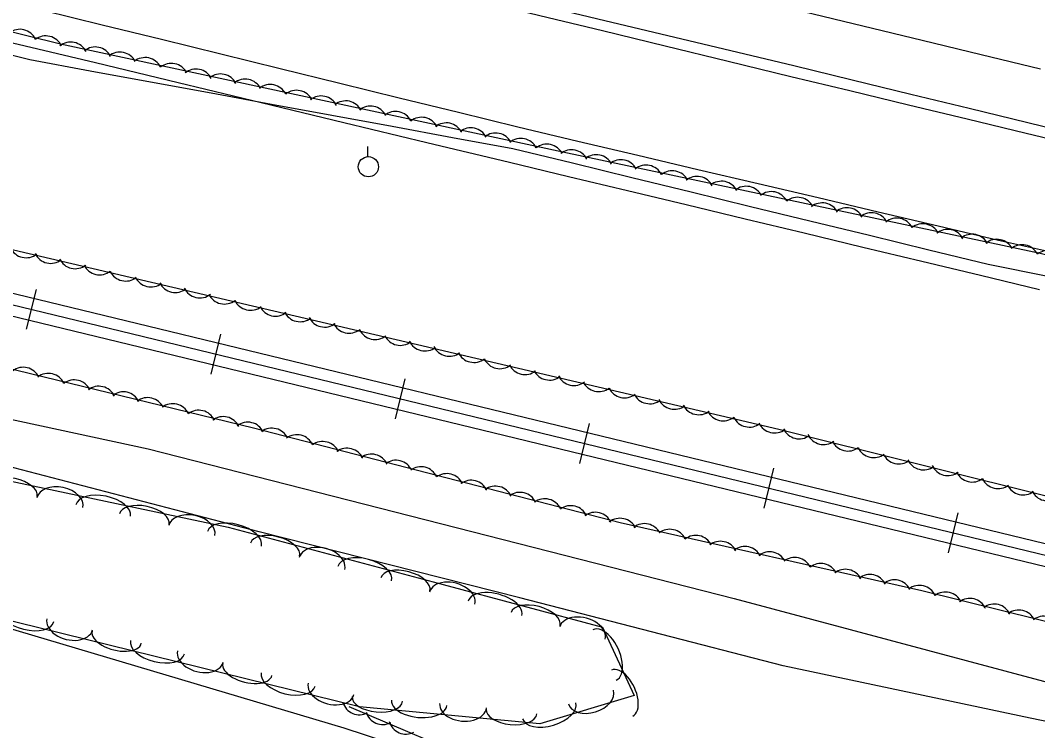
# Model space of a CAD drawing. Extents: x 1441650 to 1491889, y 345904 to 358319.
# Drawn here: x 1453569.9 to 1453784.4, y 352481.5 to 352631.3 of the extents above; entities that cross this region are included whole.
import ezdxf

# ---------------------------------------------------------------- set-up
doc = ezdxf.new("R2010")
doc.units = 0
for name, color, linetype in [('S_DITCHLINE', 7, 'Continuous'), ('S_EDGE_PAVEMENT', 7, 'Continuous'), ('S_MISC_BOUNDARY', 7, 'Continuous'), ('S_PAVEMENT_CROWN', 7, 'Continuous'), ('S_RAILROAD', 7, 'Continuous'), ('S_SHOULDER', 7, 'Continuous'), ('S_STREAM', 7, 'Continuous'), ('S_TREE', 7, 'Continuous'), ('S_UTILITY_POLE', 7, 'Continuous')]:
    doc.layers.add(name, color=color, linetype=linetype)

msp = doc.modelspace()

# ---------------------------------------------------------------- linework, layer by layer
at = {"layer": 'S_DITCHLINE'}
for points in [[(1453561.93, 352636.34), (1453574.64, 352633.45), (1453587.15, 352630.37), (1453599.67, 352627.29), (1453612.19, 352624.21), (1453624.71, 352621.13), (1453637.23, 352618.05), (1453649.75, 352614.97), (1453662.27, 352611.89), (1453674.79, 352608.81), (1453687.45, 352605.83), (1453700.12, 352602.85), (1453712.78, 352599.86), (1453725.45, 352596.88), (1453738.11, 352593.9), (1453750.78, 352590.91), (1453763.44, 352587.93), (1453776.11, 352584.95), (1453788.78, 352582.09)], [(1453559.22, 352626.22), (1453571.9, 352623), (1453584.64, 352620.66), (1453597.37, 352618.32), (1453610.1, 352615.98), (1453622.84, 352613.63), (1453635.57, 352611.29), (1453648.3, 352608.95), (1453661.04, 352606.61), (1453673.77, 352604.27), (1453686.29, 352601.21), (1453698.82, 352598.16), (1453711.34, 352595.11), (1453723.87, 352592.05), (1453736.39, 352589), (1453748.91, 352585.95), (1453761.44, 352582.89), (1453773.96, 352579.84), (1453786.92, 352577.23)]]:
    msp.add_lwpolyline(points, dxfattribs=at)
at = {"layer": 'S_EDGE_PAVEMENT'}
msp.add_lwpolyline([(1453569.47, 352661.34), (1453582.09, 352658.3), (1453594.94, 352655.19), (1453607.8, 352652.08), (1453620.65, 352648.98), (1453633.5, 352645.87), (1453656.7, 352640.16), (1453679.89, 352634.44), (1453693.17, 352631.27), (1453706.44, 352628.09), (1453719.71, 352624.92), (1453732.99, 352621.75), (1453745.32, 352618.75), (1453757.66, 352615.75), (1453769.99, 352612.75), (1453782.32, 352609.75), (1453795.01, 352606.67)], dxfattribs=at)
at = {"layer": 'S_MISC_BOUNDARY'}
msp.add_lwpolyline([(1453188.37, 352511.93), (1453190.09, 352549.27), (1453176.28, 352570.96), (1453183.28, 352608.01), (1453234.99, 352601.47), (1453284.18, 352590.02), (1453346.21, 352567.81), (1453409.93, 352542.49), (1453432.01, 352535.48), (1453491.96, 352521.23), (1453562.95, 352504.43), (1453638.13, 352482.04), (1453695.72, 352463.16), (1453711.62, 352425.97), (1453719.26, 352420.51), (1453742.6, 352416.39), (1453762.02, 352438.77)], dxfattribs=at)
at = {"layer": 'S_PAVEMENT_CROWN'}
msp.add_lwpolyline([(1453559.12, 352676.05), (1453571.69, 352672.98), (1453584.27, 352669.9), (1453597.45, 352666.68), (1453610.62, 352663.46), (1453623.8, 352660.24), (1453636.98, 352657.02), (1453659.95, 352651.39), (1453682.93, 352645.77), (1453695.95, 352642.62), (1453708.98, 352639.46), (1453722, 352636.31), (1453735.03, 352633.16), (1453747.52, 352630.13), (1453760.02, 352627.09), (1453772.51, 352624.06), (1453785.01, 352621.03)], dxfattribs=at)
at = {"layer": 'S_RAILROAD'}
for p, q in [((1453573.21, 352574.55), (1453571.16, 352566.12)), ((1453572.74, 352572.64), (1453572.74, 352572.61)), ((1453571.63, 352568.06), (1453571.66, 352568.16)), ((1453612.08, 352565.12), (1453610.04, 352556.69)), ((1453611.62, 352563.21), (1453611.61, 352563.18)), ((1453610.51, 352558.64), (1453610.53, 352558.74)), ((1453650.96, 352555.69), (1453648.91, 352547.26)), ((1453650.5, 352553.79), (1453650.49, 352553.75)), ((1453649.38, 352549.21), (1453649.41, 352549.31)), ((1453689.83, 352546.26), (1453687.79, 352537.84)), ((1453689.37, 352544.36), (1453689.36, 352544.32)), ((1453688.26, 352539.78), (1453688.28, 352539.88)), ((1453728.71, 352536.84), (1453726.66, 352528.41)), ((1453728.25, 352534.93), (1453728.24, 352534.89)), ((1453727.14, 352530.35), (1453727.16, 352530.45)), ((1453767.58, 352527.41), (1453765.54, 352518.98)), ((1453767.12, 352525.5), (1453767.11, 352525.47)), ((1453766.01, 352520.92), (1453766.04, 352521.02))]:
    msp.add_line(p, q, dxfattribs=at)
for points in [[(1453358.93, 352624.5), (1454392.41, 352373.86)], [(1453358.37, 352622.19), (1454391.85, 352371.55)], [(1453357.82, 352619.92), (1454391.3, 352369.28)], [(1453572.16, 352570.34), (1453572.18, 352570.33)], [(1453611.03, 352560.91), (1453611.06, 352560.91)], [(1453649.91, 352551.49), (1453649.94, 352551.48)], [(1453688.78, 352542.06), (1453688.81, 352542.05)], [(1453727.66, 352532.63), (1453727.69, 352532.62)], [(1453766.53, 352523.2), (1453766.56, 352523.19)]]:
    msp.add_lwpolyline(points, dxfattribs=at)
at = {"layer": 'S_SHOULDER'}
msp.add_lwpolyline([(1453568.86, 352659.37), (1453581.53, 352656.32), (1453594.46, 352653.17), (1453607.39, 352650.02), (1453620.32, 352646.87), (1453633.25, 352643.72), (1453656.33, 352638.03), (1453679.4, 352632.34), (1453692.64, 352629.12), (1453705.88, 352625.9), (1453719.12, 352622.68), (1453732.36, 352619.46), (1453744.76, 352616.47), (1453757.16, 352613.47), (1453769.56, 352610.48), (1453781.96, 352607.49), (1453794.62, 352604.46)], dxfattribs=at)
at = {"layer": 'S_STREAM'}
msp.add_lwpolyline([(1453363.01, 352592.55), (1453479.22, 352563.13), (1453550.8, 352550.79), (1453596.82, 352540.94), (1453720.38, 352509.34), (1453785.64, 352491.93), (1453865.72, 352472.98), (1453954.81, 352452.44), (1454024.64, 352435.49), (1454038.35, 352430.55), (1454023.21, 352432.8), (1453961.95, 352445.68), (1453842.37, 352471.78), (1453782.84, 352484.13), (1453730.73, 352495.16), (1453675.19, 352509.46), (1453620.22, 352523.42), (1453558.76, 352539.42), (1453514.08, 352548.87), (1453463.46, 352558.22), (1453415.2, 352569.67), (1453358.6, 352584.91)], dxfattribs=at)
at = {"layer": 'S_TREE'}
for points in [[(1453415.87, 352666.65), (1453578.35, 352626.33), (1453685.28, 352603.31), (1453784.96, 352582.21), (1453868.41, 352561.4), (1453985.85, 352529.85), (1454015.14, 352520.47)], [(1454092.49, 352503.66), (1454197.68, 352478.65), (1454216.97, 352473.38), (1454219.69, 352463.39), (1454215.69, 352444.49), (1454210.26, 352432.12), (1454192.07, 352431.82), (1454036.6, 352471.08), (1453849.04, 352515.24), (1453729.81, 352544.99), (1453559.38, 352584.91), (1453365.35, 352634.52)], [(1453568.28, 352626.57), (1453585.74, 352622.37), (1453603.21, 352618.16), (1453620.68, 352613.96), (1453638.14, 352609.76), (1453655.61, 352605.55), (1453673.07, 352601.35), (1453685.49, 352598.37), (1453697.9, 352595.39), (1453710.31, 352592.41), (1453722.72, 352589.43), (1453735.14, 352586.45), (1453747.55, 352583.48), (1453759.96, 352580.5), (1453772.37, 352577.52), (1453784.79, 352574.54)], [(1453568.28, 352626.57), (1453585.74, 352622.37), (1453603.21, 352618.16), (1453620.68, 352613.96), (1453638.14, 352609.76), (1453655.61, 352605.55), (1453673.07, 352601.35), (1453685.49, 352598.37), (1453697.9, 352595.39), (1453710.31, 352592.41), (1453722.72, 352589.43), (1453735.14, 352586.45), (1453747.55, 352583.48), (1453759.96, 352580.5), (1453772.37, 352577.52), (1453784.79, 352574.54)], [(1453368.83, 352604.5), (1453527.58, 352567.64), (1453619.06, 352545.33), (1453696.34, 352525.35), (1453759.99, 352511.03), (1453842.24, 352490.66), (1453918.96, 352472.74), (1454004.84, 352452.06), (1454078.18, 352434.55), (1454161.22, 352414.2), (1454199.28, 352401.19), (1454199.18, 352393.02), (1454196.64, 352379.91), (1454190.16, 352372.99), (1454178.43, 352372.37), (1454124.39, 352387.86), (1454074.7, 352398.58), (1454043.5, 352408.96), (1453992.52, 352414.17), (1453967.65, 352416.55)], [(1453550.81, 352509.87), (1453502.2, 352520.94), (1453487.69, 352531.79), (1453486.65, 352545.81), (1453514.11, 352545.35), (1453566.64, 352534.35), (1453613.72, 352524.38), (1453659.03, 352512.29), (1453692.68, 352503.27), (1453699.31, 352488.9), (1453679.46, 352482.91), (1453641.39, 352486.49), (1453545.18, 352510.2)], [(1453864.52, 352442.99), (1453829.87, 352450.33), (1453811.39, 352452.03), (1453773.56, 352449.14), (1453760.77, 352443.25), (1453738.72, 352422.97), (1453725.9, 352421.01), (1453713.85, 352429.45), (1453697.3, 352461.75), (1453639.22, 352486.52)]]:
    msp.add_lwpolyline(points, dxfattribs=at)
for centre, major_axis, ratio, start_param, end_param in [((1453569.78, 352625.75), (-3.54, 0.88), 0.998051, 3.825789, 5.598989), ((1453575.25, 352624.36), (-3.54, 0.88), 0.998051, 3.825789, 5.598989), ((1453580.51, 352623.07), (-3.55, 0.81), 0.998051, 3.837011, 5.610211), ((1453585.69, 352622.03), (-3.55, 0.81), 0.998051, 3.837011, 5.610211), ((1453590.88, 352620.95), (-3.55, 0.81), 0.998051, 3.837011, 5.610211), ((1453596.2, 352619.8), (-3.55, 0.81), 0.998051, 3.837011, 5.610211), ((1453601.72, 352618.58), (-3.55, 0.81), 0.998051, 3.837011, 5.610211), ((1453606.92, 352617.38), (-3.55, 0.81), 0.998051, 3.837011, 5.610211), ((1453612.1, 352616.34), (-3.55, 0.81), 0.998051, 3.837011, 5.610211), ((1453617.29, 352615.26), (-3.55, 0.81), 0.998051, 3.837011, 5.610211), ((1453622.61, 352614.12), (-3.55, 0.81), 0.998051, 3.837011, 5.610211), ((1453628.12, 352612.89), (-3.55, 0.81), 0.998051, 3.837011, 5.610211), ((1453633.32, 352611.7), (-3.55, 0.81), 0.998051, 3.837011, 5.610211), ((1453638.5, 352610.66), (-3.55, 0.81), 0.998051, 3.837011, 5.610211), ((1453643.69, 352609.58), (-3.55, 0.81), 0.998051, 3.837011, 5.610211), ((1453649.01, 352608.43), (-3.55, 0.81), 0.998051, 3.837011, 5.610211), ((1453654.52, 352607.21), (-3.55, 0.81), 0.998051, 3.837011, 5.610211), ((1453659.72, 352606.02), (-3.55, 0.81), 0.998051, 3.837011, 5.610211), ((1453664.9, 352604.98), (-3.55, 0.81), 0.998051, 3.837011, 5.610211), ((1453670.1, 352603.89), (-3.55, 0.81), 0.998051, 3.837011, 5.610211), ((1453675.41, 352602.75), (-3.55, 0.81), 0.998051, 3.837011, 5.610211), ((1453680.93, 352601.53), (-3.55, 0.81), 0.998051, 3.837011, 5.610211), ((1453686.14, 352600.34), (-3.56, 0.75), 0.998051, 3.825789, 5.598989), ((1453691.32, 352599.31), (-3.56, 0.75), 0.998051, 3.825789, 5.598989), ((1453696.52, 352598.25), (-3.56, 0.75), 0.998051, 3.825789, 5.598989), ((1453701.84, 352597.12), (-3.56, 0.75), 0.998051, 3.825789, 5.598989), ((1453707.36, 352595.92), (-3.56, 0.75), 0.998051, 3.825789, 5.598989), ((1453712.56, 352594.74), (-3.56, 0.75), 0.998051, 3.825789, 5.598989), ((1453717.74, 352593.72), (-3.56, 0.75), 0.998051, 3.825789, 5.598989), ((1453722.94, 352592.66), (-3.56, 0.75), 0.998051, 3.825789, 5.598989), ((1453728.26, 352591.53), (-3.56, 0.75), 0.998051, 3.825789, 5.598989), ((1453733.78, 352590.33), (-3.56, 0.75), 0.998051, 3.825789, 5.598989), ((1453738.98, 352589.15), (-3.56, 0.75), 0.998051, 3.825789, 5.598989), ((1453744.17, 352588.13), (-3.56, 0.75), 0.998051, 3.825789, 5.598989), ((1453749.36, 352587.07), (-3.56, 0.75), 0.998051, 3.825789, 5.598989), ((1453754.69, 352585.94), (-3.56, 0.75), 0.998051, 3.825789, 5.598989), ((1453760.2, 352584.74), (-3.56, 0.75), 0.998051, 3.825789, 5.598989), ((1453765.41, 352583.56), (-3.56, 0.75), 0.998051, 3.825789, 5.598989), ((1453770.59, 352582.54), (-3.56, 0.75), 0.998051, 3.825789, 5.598989), ((1453775.79, 352581.47), (-3.56, 0.75), 0.998051, 3.825789, 5.598989), ((1453781.11, 352580.34), (-3.56, 0.75), 0.998051, 3.825789, 5.598989), ((1453571.12, 352584.86), (3.55, -0.83), 0.999978, 3.825789, 5.598989), ((1453576.3, 352583.68), (3.55, -0.83), 0.999978, 3.825789, 5.598989), ((1453786.52, 352579.09), (-3.6, 0.55), 0.998033, 3.73187, 5.505071), ((1453581.46, 352582.55), (3.55, -0.83), 0.999978, 3.825789, 5.598989), ((1453586.63, 352581.26), (3.55, -0.83), 0.999978, 3.825789, 5.598989), ((1453592.12, 352579.94), (3.55, -0.83), 0.999978, 3.825789, 5.598989), ((1453597.42, 352578.7), (3.55, -0.83), 0.999978, 3.825789, 5.598989), ((1453602.59, 352577.52), (3.55, -0.83), 0.999978, 3.825789, 5.598989), ((1453607.75, 352576.39), (3.55, -0.83), 0.999978, 3.825789, 5.598989), ((1453612.93, 352575.1), (3.55, -0.83), 0.999978, 3.825789, 5.598989), ((1453618.42, 352573.78), (3.55, -0.83), 0.999978, 3.825789, 5.598989), ((1453623.72, 352572.54), (3.55, -0.83), 0.999978, 3.825789, 5.598989), ((1453628.89, 352571.36), (3.55, -0.83), 0.999978, 3.825789, 5.598989), ((1453634.05, 352570.23), (3.55, -0.83), 0.999978, 3.825789, 5.598989), ((1453639.23, 352568.94), (3.55, -0.83), 0.999978, 3.825789, 5.598989), ((1453644.72, 352567.62), (3.55, -0.83), 0.999978, 3.825789, 5.598989), ((1453650.01, 352566.38), (3.55, -0.83), 0.999978, 3.825789, 5.598989), ((1453655.19, 352565.2), (3.55, -0.83), 0.999978, 3.825789, 5.598989), ((1453660.35, 352564.07), (3.55, -0.83), 0.999978, 3.825789, 5.598989), ((1453665.52, 352562.78), (3.55, -0.83), 0.999978, 3.825789, 5.598989), ((1453570.51, 352554.47), (-3.54, 0.86), 0.999616, 3.825789, 5.598989), ((1453671.01, 352561.46), (3.55, -0.83), 0.999978, 3.825789, 5.598989), ((1453676.31, 352560.22), (3.55, -0.83), 0.999978, 3.825789, 5.598989), ((1453575.8, 352553.18), (-3.54, 0.86), 0.999616, 3.825789, 5.598989), ((1453681.48, 352559.05), (3.55, -0.83), 0.999978, 3.825789, 5.598989), ((1453686.64, 352557.91), (3.55, -0.83), 0.999978, 3.825789, 5.598989), ((1453581.28, 352551.81), (-3.54, 0.86), 0.999616, 3.825789, 5.598989), ((1453586.44, 352550.47), (-3.54, 0.86), 0.999616, 3.825789, 5.598989), ((1453691.82, 352556.62), (3.55, -0.83), 0.999978, 3.825789, 5.598989), ((1453591.59, 352549.29), (-3.54, 0.86), 0.999616, 3.825789, 5.598989), ((1453596.75, 352548.07), (-3.54, 0.86), 0.999616, 3.825789, 5.598989), ((1453697.31, 352555.3), (3.55, -0.83), 0.999978, 3.825789, 5.598989), ((1453702.61, 352554.06), (3.55, -0.83), 0.999978, 3.825789, 5.598989), ((1453602.04, 352546.78), (-3.54, 0.86), 0.999616, 3.825789, 5.598989), ((1453707.78, 352552.89), (3.55, -0.83), 0.999978, 3.825789, 5.598989), ((1453712.94, 352551.75), (3.55, -0.83), 0.999978, 3.825789, 5.598989), ((1453607.52, 352545.41), (-3.54, 0.86), 0.999616, 3.825789, 5.598989), ((1453612.68, 352544.07), (-3.54, 0.86), 0.999616, 3.825789, 5.598989), ((1453718.12, 352550.46), (3.55, -0.83), 0.999978, 3.825789, 5.598989), ((1453723.61, 352549.14), (3.55, -0.83), 0.999978, 3.825789, 5.598989), ((1453617.83, 352542.89), (-3.54, 0.86), 0.999616, 3.825789, 5.598989), ((1453622.94, 352541.62), (-3.53, 0.91), 0.999616, 3.825789, 5.598989), ((1453728.91, 352547.9), (3.55, -0.83), 0.999978, 3.825789, 5.598989), ((1453628.21, 352540.25), (-3.53, 0.91), 0.999616, 3.825789, 5.598989), ((1453734.1, 352546.66), (3.53, -0.88), 0.999978, 3.825789, 5.598989), ((1453739.25, 352545.46), (3.53, -0.88), 0.999978, 3.825789, 5.598989), ((1453633.67, 352538.81), (-3.53, 0.91), 0.999616, 3.825789, 5.598989), ((1453638.81, 352537.4), (-3.53, 0.91), 0.999616, 3.825789, 5.598989), ((1453744.4, 352544.09), (3.53, -0.88), 0.999978, 3.825789, 5.598989), ((1453749.87, 352542.69), (3.53, -0.88), 0.999978, 3.825789, 5.598989), ((1453643.94, 352536.15), (-3.53, 0.91), 0.999616, 3.825789, 5.598989), ((1453755.15, 352541.37), (3.53, -0.88), 0.999978, 3.825789, 5.598989), ((1453649.09, 352534.86), (-3.53, 0.91), 0.999616, 3.825789, 5.598989), ((1453654.36, 352533.49), (-3.53, 0.91), 0.999616, 3.825789, 5.598989), ((1453760.31, 352540.12), (3.53, -0.88), 0.999978, 3.825789, 5.598989), ((1453765.45, 352538.92), (3.53, -0.88), 0.999978, 3.825789, 5.598989), ((1453568.23, 352531.94), (-5.23, 1.11), 0.515568, 3.141593, 6.283185), ((1453659.81, 352532.04), (-3.53, 0.91), 0.999616, 3.825789, 5.598989), ((1453770.61, 352537.55), (3.53, -0.88), 0.999978, 3.825789, 5.598989), ((1453578.26, 352529.57), (-4.85, 1.03), 0.653458, 3.141593, 6.283185), ((1453664.96, 352530.64), (-3.53, 0.91), 0.999616, 3.825789, 5.598989), ((1453670.09, 352529.39), (-3.53, 0.91), 0.999616, 3.825789, 5.598989), ((1453776.08, 352536.15), (3.53, -0.88), 0.999978, 3.825789, 5.598989), ((1453781.36, 352534.83), (3.53, -0.88), 0.999978, 3.825789, 5.598989), ((1453587.37, 352527.89), (-5.74, 1.21), 0.524512, 3.141593, 6.283185), ((1453675.24, 352528.09), (-3.53, 0.91), 0.999616, 3.825789, 5.598989), ((1453680.5, 352526.73), (-3.53, 0.91), 0.999616, 3.825789, 5.598989), ((1453786.51, 352533.58), (3.53, -0.88), 0.999978, 3.825789, 5.598989), ((1453596.04, 352526.06), (-5.23, 1.11), 0.515568, 3.141593, 6.283185), ((1453685.96, 352525.28), (-3.53, 0.91), 0.999616, 3.825789, 5.598989), ((1453606.07, 352523.68), (-4.85, 1.03), 0.653458, 3.141593, 6.283185), ((1453691.11, 352523.88), (-3.53, 0.91), 0.999616, 3.825789, 5.598989), ((1453696.33, 352522.62), (-3.55, 0.8), 0.999616, 3.825789, 5.598989), ((1453615.05, 352521.93), (-5.67, 1.51), 0.524481, 3.14021, 6.281802), ((1453701.51, 352521.49), (-3.55, 0.8), 0.999616, 3.825789, 5.598989), ((1453706.82, 352520.3), (-3.55, 0.8), 0.999616, 3.825789, 5.598989), ((1453623.62, 352519.65), (-5.17, 1.38), 0.515537, 3.140251, 6.281843), ((1453712.32, 352519.02), (-3.55, 0.8), 0.999616, 3.825789, 5.598989), ((1453633.51, 352516.75), (-4.79, 1.27), 0.653417, 3.139413, 6.281006), ((1453717.51, 352517.78), (-3.55, 0.8), 0.999616, 3.825789, 5.598989), ((1453722.68, 352516.69), (-3.55, 0.8), 0.999616, 3.825789, 5.598989), ((1453642.52, 352514.6), (-5.67, 1.51), 0.524481, 3.14021, 6.281802), ((1453727.86, 352515.57), (-3.55, 0.8), 0.999616, 3.825789, 5.598989), ((1453733.17, 352514.37), (-3.55, 0.8), 0.999616, 3.825789, 5.598989), ((1453738.67, 352513.1), (-3.55, 0.8), 0.999616, 3.825789, 5.598989), ((1453743.86, 352511.86), (-3.55, 0.8), 0.999616, 3.825789, 5.598989), ((1453651.08, 352512.32), (-5.17, 1.38), 0.515537, 3.140251, 6.281843), ((1453660.96, 352509.42), (-4.79, 1.27), 0.653444, 3.13739, 6.278983), ((1453749.03, 352510.77), (-3.55, 0.8), 0.999616, 3.825789, 5.598989), ((1453754.21, 352509.64), (-3.55, 0.8), 0.999616, 3.825789, 5.598989), ((1453759.46, 352508.45), (-3.54, 0.88), 0.999616, 3.825789, 5.598989), ((1453669.97, 352507.26), (-5.67, 1.51), 0.524504, 3.138926, 6.280519), ((1453764.94, 352507.06), (-3.54, 0.88), 0.999616, 3.825789, 5.598989), ((1453770.1, 352505.71), (-3.54, 0.88), 0.999616, 3.825789, 5.598989), ((1453571.25, 352505.86), (5.68, -1.44), 0.52517, 3.154501, 6.296093), ((1453678.54, 352504.97), (-5.17, 1.38), 0.51556, 3.139005, 6.280597), ((1453775.24, 352504.51), (-3.54, 0.88), 0.999616, 3.825789, 5.598989), ((1453780.4, 352503.27), (-3.54, 0.88), 0.999616, 3.825789, 5.598989), ((1453580.28, 352503.89), (4.79, -1.25), 0.654202, 3.161953, 6.303546), ((1453688.42, 352502.06), (-4.79, 1.27), 0.653444, 3.13739, 6.278983), ((1453785.68, 352501.96), (-3.54, 0.88), 0.999616, 3.825789, 5.598989), ((1453693.08, 352497.44), (-2.46, 5.33), 0.539454, 3.141225, 6.282818), ((1453590.22, 352501.18), (5.17, -1.31), 0.516218, 3.154119, 6.295712), ((1453598.81, 352499.06), (5.68, -1.44), 0.52517, 3.154501, 6.296093), ((1453607.84, 352497.09), (4.79, -1.25), 0.654202, 3.161953, 6.303546), ((1453617.77, 352494.39), (5.17, -1.31), 0.516218, 3.154119, 6.295712), ((1453696.79, 352489.39), (-2.24, 4.86), 0.530254, 3.141236, 6.282829), ((1453626.37, 352492.27), (5.68, -1.44), 0.52517, 3.154501, 6.296093), ((1453635.4, 352490.3), (4.79, -1.25), 0.654202, 3.161953, 6.303546), ((1453690.21, 352488.56), (4.74, 1.43), 0.661525, 3.141593, 6.283185), ((1453645.17, 352488.17), (5.32, -0.5), 0.516102, 3.141637, 6.283229), ((1453654, 352487.34), (5.84, -0.55), 0.525056, 3.141638, 6.283231), ((1453641.4, 352488.45), (3.58, 0.66), 0.999988, 3.240748, 5.013949), ((1453646.3, 352486.4), (3.58, 0.66), 0.999988, 3.240748, 5.013949), ((1453663.24, 352486.72), (4.93, -0.46), 0.654135, 3.141664, 6.283257), ((1453673.47, 352485.51), (5.32, -0.5), 0.516102, 3.141637, 6.283229), ((1453681.42, 352485.64), (5.62, 1.7), 0.530987, 3.141593, 6.283185), ((1453651.18, 352484.39), (3.58, 0.66), 0.999988, 3.240748, 5.013949)]:
    msp.add_ellipse(centre, major_axis=major_axis, ratio=ratio, start_param=start_param, end_param=end_param, dxfattribs=at)
at = {"layer": 'S_UTILITY_POLE'}
msp.add_line((1453643.15, 352602.56), (1453643.15, 352604.66), dxfattribs=at)
msp.add_circle((1453643.28, 352600.41), 2.13, dxfattribs=at)

doc.saveas('drawing.dxf')
